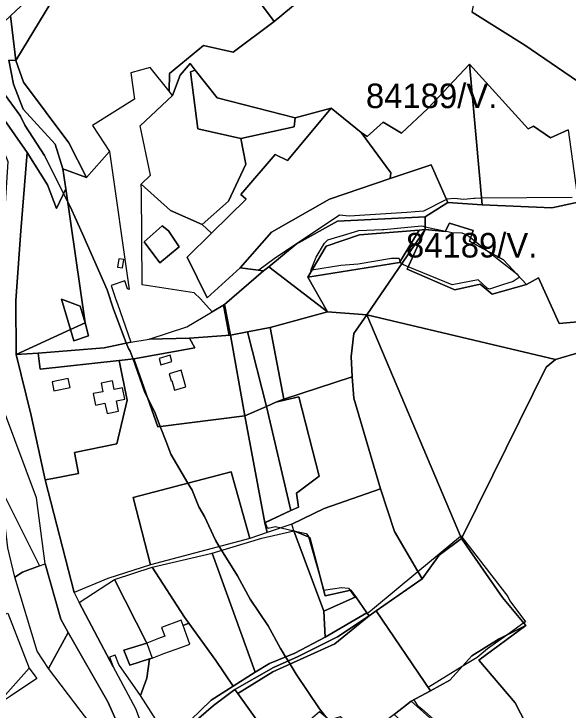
# Model space of a CAD drawing. Extents: x -477304 to -465429, y -1159113 to -1149210.
# Drawn here: x -471243.5 to -470904.7, y -1154554.9 to -1154129.5 of the extents above; entities that cross this region are included whole.
import ezdxf

# ---------------------------------------------------------------- set-up
doc = ezdxf.new("R2010")
doc.units = 0
for name, color, linetype in [('BPEJ_s', 7, 'Continuous'), ('PUPFL_s', 7, 'Continuous'), ('trav_porost_s', 7, 'Continuous'), ('voda_s', 7, 'Continuous'), ('zahrada_s', 7, 'Continuous')]:
    doc.layers.add(name, color=color, linetype=linetype)

msp = doc.modelspace()

# ---------------------------------------------------------------- linework, layer by layer
at = {"layer": 'BPEJ_s'}
for points in [[(-471250.16, -1154177.22), (-471239.75, -1154191.46), (-471239.45, -1154192.05), (-471236.78, -1154197.41), (-471224.67, -1154216.1), (-471213.11, -1154239.21), (-471210.63, -1154244.18), (-471209.16, -1154247.13), (-471205.29, -1154255.67), (-471200.77, -1154265.66), (-471186.42, -1154298.12), (-471182.59, -1154310.02), (-471174.77, -1154330.58), (-471173.46, -1154334.03), (-471172.4, -1154335.52), (-471170.67, -1154340.41), (-471163.68, -1154360.17), (-471161.72, -1154364.1), (-471157.52, -1154372.49)], [(-471147.54, -1154398.41), (-471150.25, -1154391.38), (-471154.02, -1154381.57), (-471157.52, -1154372.49), (-471161.72, -1154364.1), (-471163.68, -1154360.17), (-471170.67, -1154340.41), (-471172.4, -1154335.52), (-471173.46, -1154334.03), (-471174.77, -1154330.58), (-471182.59, -1154310.02), (-471186.42, -1154298.12), (-471200.77, -1154265.66), (-471205.29, -1154255.67), (-471209.16, -1154247.13), (-471210.63, -1154244.18), (-471213.11, -1154239.21), (-471224.67, -1154216.1), (-471236.78, -1154197.41), (-471239.45, -1154192.05), (-471239.75, -1154191.46), (-471250.16, -1154177.22)], [(-470902.12, -1154241.6), (-470957.66, -1154242.2), (-470961.62, -1154242.24), (-470962.24, -1154242.3), (-470968.42, -1154242.88), (-470974.37, -1154242.24), (-470978.62, -1154242.66), (-470979.11, -1154242.92), (-470993.07, -1154250.1), (-471003.33, -1154250.77), (-471038.53, -1154253.08), (-471044.48, -1154252.44), (-471084.43, -1154279.21), (-471093.72, -1154286.15), (-471090.83, -1154286.55), (-471114.82, -1154307.13), (-471115.56, -1154307.57), (-471115.24, -1154309.6), (-471112.04, -1154325.95), (-471111.12, -1154325.89), (-471100.75, -1154323.86), (-471089.11, -1154369.32), (-471074.22, -1154433.01), (-471089.79, -1154440.24), (-471088.89, -1154443.03), (-471088.04, -1154443.67), (-471083.58, -1154442.61), (-471080.05, -1154443.45), (-471072.26, -1154445.31), (-471064.88, -1154447.07), (-471063.61, -1154448.34), (-471063.54, -1154448.59), (-471063.42, -1154448.99), (-471054.29, -1154481.07), (-471054.15, -1154481.56), (-471043.21, -1154480), (-471038.96, -1154480.43), (-471037.96, -1154481.81), (-471034.97, -1154485.92), (-471034.55, -1154485.73), (-471027.64, -1154495.4), (-471027.39, -1154495.74), (-471024.3, -1154493.18), (-470996.58, -1154470.21), (-470970.5, -1154448.59), (-470970.32, -1154448.44), (-470969.53, -1154449.47), (-470941.64, -1154485.53), (-470940.37, -1154488.08), (-470930.79, -1154500.85), (-470931.81, -1154501.57), (-470942.25, -1154509.03), (-470953.97, -1154517.4), (-470960.34, -1154522.71), (-470969.36, -1154528.25), (-470990.22, -1154541.06), (-470988.87, -1154543.05), (-470999.03, -1154548.53), (-470996.89, -1154551.82), (-470994.13, -1154554.16), (-470942.52, -1154599.67)], [(-470902.12, -1154241.6), (-470957.66, -1154242.2), (-470961.62, -1154242.24), (-470962.24, -1154242.3), (-470968.42, -1154242.88), (-470974.37, -1154242.24), (-470978.62, -1154242.66), (-470979.11, -1154242.92), (-470993.07, -1154250.1), (-471003.33, -1154250.77), (-471038.53, -1154253.08), (-471044.48, -1154252.44), (-471084.43, -1154279.21), (-471093.72, -1154286.15), (-471090.83, -1154286.55), (-471114.82, -1154307.13), (-471115.56, -1154307.57), (-471115.24, -1154309.6), (-471112.04, -1154325.95), (-471111.12, -1154325.89), (-471100.75, -1154323.86), (-471089.11, -1154369.32), (-471074.22, -1154433.01), (-471089.79, -1154440.24), (-471088.89, -1154443.03), (-471088.04, -1154443.67), (-471083.58, -1154442.61), (-471080.05, -1154443.45), (-471072.26, -1154445.31), (-471064.88, -1154447.07), (-471063.61, -1154448.34), (-471063.54, -1154448.59), (-471063.42, -1154448.99), (-471054.29, -1154481.07), (-471054.15, -1154481.56), (-471043.21, -1154480), (-471038.96, -1154480.43), (-471037.96, -1154481.81), (-471034.97, -1154485.92), (-471034.55, -1154485.73), (-471027.64, -1154495.4), (-471027.39, -1154495.74), (-471024.3, -1154493.18), (-470996.58, -1154470.21), (-470970.5, -1154448.59), (-470970.32, -1154448.44), (-470969.53, -1154449.47), (-470941.64, -1154485.53), (-470940.37, -1154488.08), (-470930.79, -1154500.85), (-470931.81, -1154501.57), (-470942.25, -1154509.03), (-470953.97, -1154517.4), (-470960.34, -1154522.71), (-470969.36, -1154528.25)], [(-470992.03, -1154259.52), (-470979.64, -1154262.2), (-470979.28, -1154262.28), (-470975.64, -1154263.06), (-470969.69, -1154263.27), (-470966.29, -1154264.76), (-470964.24, -1154266.36), (-470953.68, -1154274.57), (-470937, -1154287.54), (-470935.69, -1154288.56), (-470935.22, -1154289.43), (-470934.86, -1154290.1), (-470934.65, -1154290.5), (-470938.25, -1154293.02), (-470944.8, -1154295.14), (-470952.69, -1154297.7), (-470954.18, -1154297.06), (-470959.7, -1154291.96), (-470975.64, -1154295.15), (-471002.45, -1154284.04), (-471005.39, -1154282.82), (-471006.32, -1154282.13), (-471007.09, -1154281.55), (-471007.38, -1154280.69), (-471007.94, -1154279), (-471012.61, -1154279), (-471033.01, -1154282.4), (-471043.64, -1154283.25), (-471061.35, -1154286.12), (-471061.91, -1154286.21), (-471058.72, -1154278.15), (-471053.62, -1154269.65), (-471052.85, -1154268.88), (-471051.5, -1154267.52), (-471039.87, -1154264), (-471032.58, -1154261.79), (-471018.11, -1154261.18), (-471017.29, -1154261.15), (-470994.34, -1154259.03), (-470993.28, -1154259.25), (-470992.03, -1154259.52)], [(-471157.52, -1154372.49), (-471154.02, -1154381.57), (-471150.25, -1154391.38), (-471147.54, -1154398.41), (-471137.1, -1154416.21), (-471134.58, -1154420.51), (-471130.33, -1154430.71), (-471126.93, -1154436.66), (-471120.34, -1154451.11), (-471117.91, -1154454.98), (-471116.5, -1154457.23), (-471106.74, -1154472.78), (-471099.09, -1154487.01), (-471088.04, -1154503.38), (-471080.6, -1154517.19), (-471079.58, -1154518.84), (-471077.39, -1154522.37), (-471075.85, -1154524.84), (-471074.63, -1154526.79), (-471070.83, -1154532.91), (-471056.59, -1154554.16), (-471051.91, -1154559.91)], [(-471051.91, -1154559.91), (-471056.59, -1154554.16), (-471070.83, -1154532.91), (-471074.63, -1154526.79), (-471075.85, -1154524.84), (-471077.39, -1154522.37), (-471079.58, -1154518.84), (-471080.6, -1154517.19), (-471088.04, -1154503.38), (-471099.09, -1154487.01), (-471106.74, -1154472.78), (-471116.5, -1154457.23), (-471117.91, -1154454.98), (-471120.34, -1154451.11), (-471126.93, -1154436.66), (-471130.33, -1154430.71), (-471134.58, -1154420.51), (-471137.1, -1154416.21), (-471147.54, -1154398.41)], [(-470969.36, -1154528.25), (-470990.22, -1154541.06), (-470988.87, -1154543.05), (-470999.03, -1154548.53), (-470996.89, -1154551.82), (-470994.13, -1154554.16), (-470942.52, -1154599.67)]]:
    msp.add_lwpolyline(points, dxfattribs=at)
msp.add_lwpolyline([(-470953.68, -1154274.57), (-470937, -1154287.54), (-470935.69, -1154288.56), (-470935.22, -1154289.43), (-470934.86, -1154290.1), (-470934.65, -1154290.5), (-470938.25, -1154293.02), (-470944.8, -1154295.14), (-470952.69, -1154297.7), (-470954.18, -1154297.06), (-470959.7, -1154291.96), (-470975.64, -1154295.15), (-471002.45, -1154284.04), (-471005.39, -1154282.82), (-471006.32, -1154282.13), (-471007.09, -1154281.55), (-471007.38, -1154280.69), (-471007.94, -1154279), (-471012.61, -1154279), (-471033.01, -1154282.4), (-471043.64, -1154283.25), (-471061.35, -1154286.12), (-471061.91, -1154286.21), (-471058.72, -1154278.15), (-471053.62, -1154269.65), (-471052.85, -1154268.88), (-471051.5, -1154267.52), (-471039.87, -1154264), (-471032.58, -1154261.79), (-471018.11, -1154261.18), (-471017.29, -1154261.15), (-470994.34, -1154259.03), (-470993.28, -1154259.25), (-470992.03, -1154259.52), (-470979.64, -1154262.2), (-470979.28, -1154262.28), (-470975.64, -1154263.06), (-470969.69, -1154263.27), (-470966.29, -1154264.76), (-470964.24, -1154266.36)], close=True, dxfattribs=at)
at = {"layer": 'PUPFL_s'}
for points in [[(-471133.73, -1154068.78), (-471113.71, -1154062.94), (-471058.58, -1154112.51), (-471084.46, -1154134.1), (-471109.57, -1154100.18)], [(-471141.37, -1154071.58), (-471152.99, -1154078.07), (-471214.04, -1154111.2), (-471242.22, -1154158.05), (-471245.46, -1154130.64), (-471223.32, -1154109.8), (-471174.31, -1154081.69), (-471162.36, -1154075.07), (-471148.95, -1154069.55), (-471143.43, -1154067.46)], [(-471152.99, -1154078.07), (-471141.37, -1154071.58), (-471133.73, -1154068.78), (-471109.57, -1154100.18), (-471084.46, -1154134.1), (-471109.51, -1154152.85), (-471127.48, -1154148.86), (-471148.27, -1154165.97), (-471148.66, -1154176.68), (-471160.1, -1154162.24), (-471172.05, -1154165.53), (-471169.71, -1154181.68), (-471195.39, -1154197.75), (-471185.03, -1154213.68), (-471199.15, -1154229.39), (-471209.97, -1154208.35), (-471237.66, -1154171.2), (-471242.22, -1154158.05), (-471214.04, -1154111.2)], [(-471222.84, -1154233.95), (-471235.39, -1154214.25), (-471274.59, -1154158.17), (-471245.46, -1154130.64), (-471242.22, -1154158.05), (-471246.53, -1154157.89), (-471243.82, -1154172.35), (-471237.82, -1154187.64), (-471218.19, -1154209.09), (-471213.66, -1154224.2), (-471211.77, -1154236.33), (-471217.44, -1154248.47)], [(-471243.82, -1154172.35), (-471246.53, -1154157.89), (-471242.22, -1154158.05), (-471237.66, -1154171.2), (-471209.97, -1154208.35), (-471199.15, -1154229.39), (-471213.66, -1154224.2), (-471218.19, -1154209.09), (-471237.82, -1154187.64)], [(-471017.69, -1154195.75), (-471006.52, -1154202.31), (-470990.38, -1154187.41), (-470964.95, -1154160.25), (-470957.3, -1154246.24), (-470978.27, -1154244.83), (-470988.47, -1154221.64), (-471013.47, -1154230.12), (-471013.09, -1154226.59), (-471031.21, -1154202.07), (-471027.58, -1154204.52)], [(-470914.58, -1154247.94), (-470957.3, -1154246.24), (-470964.95, -1154160.25), (-470929.09, -1154199.76), (-470925.89, -1154198.11), (-470915.42, -1154205.18), (-470904.59, -1154200.33), (-470898.55, -1154244.45)], [(-471131.02, -1154199.64), (-471135.49, -1154164.95), (-471132.64, -1154163.83), (-471119.29, -1154180.82), (-471071.52, -1154193.03), (-471072.07, -1154198.53), (-471104.85, -1154205.68)], [(-471090.83, -1154286.55), (-471105.25, -1154284.57), (-471086.04, -1154262.93), (-471050.58, -1154242.76), (-471013.47, -1154230.12), (-470988.47, -1154221.64), (-470978.27, -1154244.83), (-470992.1, -1154253.51), (-471045.73, -1154256.24), (-471070.96, -1154270.19), (-471087.74, -1154284.01)], [(-470992.1, -1154253.51), (-470992.01, -1154261.25), (-470995.8, -1154261.56), (-471032.25, -1154264.54), (-471052.56, -1154271.37), (-471063.85, -1154290.32), (-471051.87, -1154311.52), (-471087.74, -1154284.01), (-471070.96, -1154270.19), (-471045.73, -1154256.24)], [(-470977.27, -1154257.46), (-470962.74, -1154261.82), (-470964.89, -1154268.32), (-470944.27, -1154279.82), (-470930.07, -1154294.91), (-470951.09, -1154300.73), (-470958.42, -1154294.73), (-470973.86, -1154298.01), (-471003.15, -1154285.57), (-470992.01, -1154261.25), (-470979.79, -1154262.51)], [(-470992.01, -1154261.25), (-471027.72, -1154313.36), (-471051.87, -1154311.52), (-471063.85, -1154290.32), (-471007.8, -1154281.39), (-470995.8, -1154261.56)], [(-471063.85, -1154290.32), (-471052.56, -1154271.37), (-471032.25, -1154264.54), (-470995.8, -1154261.56), (-471007.8, -1154281.39)], [(-470910.08, -1154318.75), (-470894.24, -1154317.29), (-470887.88, -1154325.87), (-470897.05, -1154336.29), (-470912.45, -1154340.71), (-471027.72, -1154313.36), (-470992.01, -1154261.25), (-471003.15, -1154285.57), (-470973.86, -1154298.01), (-470958.42, -1154294.73), (-470951.09, -1154300.73), (-470930.07, -1154294.91), (-470922.73, -1154290.84)], [(-471051.87, -1154311.52), (-471086.8, -1154321.13), (-471100.75, -1154323.86), (-471111.12, -1154325.89), (-471114.82, -1154307.13), (-471090.83, -1154286.55), (-471087.74, -1154284.01)], [(-471160.84, -1154328.33), (-471137.78, -1154320.76), (-471122.35, -1154311.6), (-471114.82, -1154307.13), (-471111.12, -1154325.89), (-471136.15, -1154327.55)], [(-471078.49, -1154364.98), (-471086.8, -1154321.13), (-471051.87, -1154311.52), (-471027.72, -1154313.36), (-471035.65, -1154324.76), (-471037.25, -1154338.91), (-471036.71, -1154351.35)], [(-471037.25, -1154338.91), (-471035.65, -1154324.76), (-471027.72, -1154313.36), (-470969.85, -1154450.13), (-470983.47, -1154460.17), (-470993.98, -1154474.69), (-471010.73, -1154445.8), (-471019.35, -1154419.65), (-471035.68, -1154364.33), (-471036.71, -1154351.35)], [(-471027.72, -1154313.36), (-470912.45, -1154340.71), (-470918.21, -1154345.45), (-470950.81, -1154411.28), (-470969.85, -1154450.13)], [(-471083.29, -1154366.81), (-471089.11, -1154369.32), (-471100.75, -1154323.86), (-471086.8, -1154321.13), (-471078.49, -1154364.98)], [(-471069.6, -1154430.86), (-471070.76, -1154422.38), (-471056.88, -1154411.97), (-471069.25, -1154363.52), (-471083.29, -1154366.81), (-471078.49, -1154364.98), (-471036.71, -1154351.35), (-471035.68, -1154364.33), (-471019.35, -1154419.65), (-471053.9, -1154431.64), (-471073.52, -1154441.24), (-471088.66, -1154446.36), (-471090.13, -1154440.4), (-471074.22, -1154433.01)], [(-471070.76, -1154422.38), (-471069.6, -1154430.86), (-471074.22, -1154433.01), (-471089.11, -1154369.32), (-471083.29, -1154366.81), (-471069.25, -1154363.52), (-471056.88, -1154411.97)], [(-471072.26, -1154445.31), (-471073.52, -1154441.24), (-471053.9, -1154431.64), (-471019.35, -1154419.65), (-471010.73, -1154445.8), (-470993.98, -1154474.69), (-471022.13, -1154494.25), (-471026.36, -1154497.19), (-471027.64, -1154495.4), (-471034.55, -1154485.73), (-471037.43, -1154481.7), (-471053.27, -1154484.99), (-471062.52, -1154449.37)], [(-471053.27, -1154484.99), (-471037.43, -1154481.7), (-471034.55, -1154485.73), (-471054.11, -1154494.44), (-471072.26, -1154445.31), (-471062.52, -1154449.37)], [(-470988.87, -1154543.05), (-471022.13, -1154494.25), (-470993.98, -1154474.69), (-470983.47, -1154460.17), (-470969.85, -1154450.13), (-470944.72, -1154486.04), (-470930.49, -1154503.15), (-470946.89, -1154511.35), (-470963.5, -1154521.8), (-470976.95, -1154536.6)], [(-470976.95, -1154536.6), (-470963.5, -1154521.8), (-470946.89, -1154511.35), (-470930.49, -1154503.15), (-470959.36, -1154524.33), (-470937.08, -1154550.41), (-470927.27, -1154569.34), (-470930.42, -1154581.33), (-470941.7, -1154602.08), (-470947.9, -1154596.55), (-471000.71, -1154549.43), (-470988.87, -1154543.05)], [(-470947.9, -1154596.55), (-470955.72, -1154607.34), (-471011.08, -1154557.47), (-471000.71, -1154549.43)]]:
    msp.add_lwpolyline(points, close=True, dxfattribs=at)
for points in [[(-470904.59, -1154200.33), (-470915.42, -1154205.18), (-470925.89, -1154198.11), (-470929.09, -1154199.76), (-470964.95, -1154160.25), (-470990.38, -1154187.41), (-471006.52, -1154202.31), (-471017.69, -1154195.75), (-471027.58, -1154204.52), (-471031.21, -1154202.07), (-471049.55, -1154187.06), (-471071.52, -1154193.03), (-471119.29, -1154180.82), (-471132.64, -1154163.83), (-471135.73, -1154159.9), (-471141.92, -1154166.96), (-471146.49, -1154179.44), (-471148.66, -1154176.68), (-471148.27, -1154165.97), (-471127.48, -1154148.86), (-471109.51, -1154152.85), (-471084.46, -1154134.1), (-471058.58, -1154112.51)], [(-470963.33, -1154128.43), (-470931.14, -1154148.61), (-470862.81, -1154195.23)], [(-470894.24, -1154317.29), (-470910.08, -1154318.75), (-470922.73, -1154290.84), (-470930.07, -1154294.91), (-470944.27, -1154279.82), (-470964.89, -1154268.32), (-470962.74, -1154261.82), (-470977.27, -1154257.46), (-470979.79, -1154262.51), (-470992.01, -1154261.25), (-470992.1, -1154253.51), (-470978.27, -1154244.83), (-470957.3, -1154246.24), (-470914.58, -1154247.94), (-470898.55, -1154244.45)], [(-470927.27, -1154569.34), (-470937.08, -1154550.41), (-470959.36, -1154524.33), (-470930.49, -1154503.15), (-470944.72, -1154486.04), (-470969.85, -1154450.13), (-470950.81, -1154411.28), (-470918.21, -1154345.45), (-470912.45, -1154340.71), (-470897.05, -1154336.29)]]:
    msp.add_lwpolyline(points, dxfattribs=at)
at = {"layer": 'trav_porost_s'}
for points in [[(-470855.86, -1154225.36), (-470862.81, -1154195.23), (-470931.14, -1154148.61), (-470963.33, -1154128.43), (-470954.4, -1154084.07), (-470913.89, -1154103.96), (-470883.26, -1154122.96), (-470856.45, -1154152.24), (-470806.52, -1154188.68), (-470806.35, -1154199.55), (-470796.41, -1154231.06), (-470820.18, -1154240.45), (-470860.99, -1154251.65)], [(-471131.02, -1154199.64), (-471104.85, -1154205.68), (-471101.73, -1154221.38), (-471112.37, -1154244.03), (-471128.3, -1154258.13), (-471147.78, -1154249.72), (-471165.58, -1154233.45), (-471160.02, -1154227.96), (-471166.3, -1154198), (-471146.49, -1154179.44), (-471141.92, -1154166.96), (-471135.73, -1154159.9), (-471132.64, -1154163.83), (-471135.49, -1154164.95)], [(-471105.25, -1154284.57), (-471125.24, -1154303.02), (-471137.5, -1154278.13), (-471122.69, -1154263.58), (-471101.48, -1154242.73), (-471104.7, -1154239.85), (-471083.75, -1154215.52), (-471076.18, -1154219.03), (-471049.55, -1154187.06), (-471031.21, -1154202.07), (-471013.09, -1154226.59), (-471013.47, -1154230.12), (-471050.58, -1154242.76), (-471086.04, -1154262.93)], [(-471076.18, -1154219.03), (-471083.75, -1154215.52), (-471104.7, -1154239.85), (-471101.48, -1154242.73), (-471122.69, -1154263.58), (-471128.3, -1154258.13), (-471112.37, -1154244.03), (-471101.73, -1154221.38), (-471104.85, -1154205.68), (-471072.07, -1154198.53), (-471071.52, -1154193.03), (-471049.55, -1154187.06)], [(-471239.17, -1154262.14), (-471235.39, -1154214.25), (-471222.84, -1154233.95), (-471217.44, -1154248.47), (-471211.77, -1154236.33), (-471199.85, -1154318.29), (-471202.9, -1154308.09), (-471214.33, -1154303.88), (-471208.8, -1154322.38), (-471242.01, -1154337.56), (-471242.32, -1154304.56)], [(-471172, -1154329.98), (-471188.31, -1154333.53), (-471228.59, -1154336.82), (-471242.01, -1154337.56), (-471208.8, -1154322.38), (-471206.76, -1154329.19), (-471197.86, -1154326.11), (-471199.85, -1154318.29), (-471211.77, -1154236.33), (-471213.66, -1154224.2), (-471199.15, -1154229.39), (-471185.03, -1154213.68), (-471173.02, -1154297.82), (-471174.06, -1154297.55), (-471175.69, -1154292.65), (-471184.1, -1154295.45), (-471182.47, -1154300.35), (-471181.24, -1154304.05), (-471180.11, -1154306.6)], [(-471105.25, -1154284.57), (-471090.83, -1154286.55), (-471114.82, -1154307.13), (-471122.35, -1154311.6), (-471129.34, -1154303.62), (-471133.27, -1154299.95), (-471164.98, -1154295.12), (-471165.54, -1154237.52), (-471165.58, -1154233.45), (-471147.78, -1154249.72), (-471128.3, -1154258.13), (-471122.69, -1154263.58), (-471137.5, -1154278.13), (-471125.24, -1154303.02)], [(-471163.8, -1154268.76), (-471154.37, -1154281.66), (-471142.46, -1154271.88), (-471149.05, -1154262.06), (-471152.94, -1154259.04)], [(-471152.94, -1154259.04), (-471149.05, -1154262.06), (-471142.46, -1154271.88), (-471154.37, -1154281.66), (-471163.8, -1154268.76)], [(-471180.15, -1154284.18), (-471177.02, -1154284.64), (-471176.29, -1154279.63), (-471179.43, -1154279.18)], [(-471202.9, -1154308.09), (-471199.85, -1154318.29), (-471208.8, -1154322.38), (-471214.33, -1154303.88)], [(-471208.8, -1154322.38), (-471199.85, -1154318.29), (-471197.86, -1154326.11), (-471206.76, -1154329.19)], [(-471132.89, -1154333.54), (-471170.15, -1154340.36), (-471179.09, -1154341.2), (-471227.4, -1154346.52), (-471228.59, -1154336.82), (-471188.31, -1154333.53), (-471172, -1154329.98), (-471160.84, -1154328.33), (-471136.15, -1154327.55)], [(-471170.15, -1154340.36), (-471132.89, -1154333.54), (-471136.15, -1154327.55), (-471111.12, -1154325.89), (-471102.25, -1154375.16), (-471155.45, -1154381.75)], [(-471100.75, -1154323.86), (-471089.11, -1154369.32), (-471102.25, -1154375.16), (-471111.12, -1154325.89)], [(-471180.5, -1154392.12), (-471206.37, -1154397.41), (-471203.95, -1154410.39), (-471219.76, -1154413.33), (-471224.28, -1154414.16), (-471232.85, -1154374.93), (-471242.01, -1154337.56), (-471228.59, -1154336.82), (-471227.4, -1154346.52), (-471179.09, -1154341.2), (-471174.19, -1154365.59)], [(-471174.19, -1154365.59), (-471179.09, -1154341.2), (-471170.15, -1154340.36), (-471155.45, -1154381.75), (-471102.25, -1154375.16), (-471090.13, -1154440.4), (-471088.66, -1154446.36), (-471099.27, -1154450.03), (-471110.71, -1154409.25), (-471170.6, -1154425.05), (-471159.93, -1154466.13), (-471186.08, -1154474.49), (-471206.71, -1154483.08), (-471224.28, -1154414.16), (-471219.76, -1154413.33), (-471203.95, -1154410.39), (-471206.37, -1154397.41), (-471180.5, -1154392.12)], [(-471148, -1154338.11), (-471154.74, -1154340.03), (-471153.62, -1154343.88), (-471146.92, -1154341.94)], [(-471141.27, -1154347.27), (-471148.52, -1154349.36), (-471147.28, -1154353.76), (-471146.91, -1154353.6), (-471145.23, -1154359.46), (-471138.39, -1154357.47)], [(-471219.09, -1154359.82), (-471209.18, -1154357.87), (-471210.28, -1154352.33), (-471220.17, -1154354.27)], [(-471193.68, -1154368.5), (-471187.82, -1154367.37), (-471186.54, -1154373.71), (-471179.56, -1154372.31), (-471180.82, -1154365.94), (-471175.64, -1154364.91), (-471177.07, -1154357.92), (-471182.19, -1154358.96), (-471183.23, -1154353.74), (-471190.22, -1154355.14), (-471189.2, -1154360.34), (-471195.08, -1154361.49)], [(-471102.25, -1154375.16), (-471089.11, -1154369.32), (-471074.22, -1154433.01), (-471090.13, -1154440.4)], [(-471159.93, -1154466.13), (-471170.6, -1154425.05), (-471110.71, -1154409.25), (-471099.27, -1154450.03)], [(-471249.61, -1154435.1), (-471250.6, -1154421.16), (-471227.9, -1154466.8), (-471238.12, -1154470.58), (-471242.93, -1154473.69), (-471247.23, -1154455.65)], [(-471122.33, -1154459), (-471091.93, -1154449.79), (-471072.26, -1154445.31), (-471054.11, -1154494.44), (-471053.16, -1154510.25), (-471071.68, -1154520.03), (-471087.24, -1154526.4), (-471095.95, -1154531.66)], [(-471136.52, -1154501.85), (-471139.25, -1154498.08), (-471158.89, -1154467.5), (-471122.33, -1154459), (-471095.95, -1154531.66), (-471109.51, -1154540.17), (-471120.03, -1154524.63)], [(-471214.83, -1154499.36), (-471210.23, -1154507.44), (-471222.3, -1154529.54), (-471229.2, -1154518.77), (-471242.93, -1154473.69), (-471238.12, -1154470.58), (-471227.9, -1154466.8), (-471224.43, -1154465.52)], [(-471136.52, -1154501.85), (-471139.97, -1154503.22), (-471141.15, -1154500), (-471153.16, -1154504.37), (-471151.21, -1154509.72), (-471155.1, -1154511.13), (-471162.28, -1154513.94), (-471182.06, -1154475.15), (-471158.89, -1154467.5), (-471139.25, -1154498.08)], [(-471162.13, -1154535.32), (-471166.08, -1154546), (-471179.33, -1154527.1), (-471181.65, -1154521.27), (-471185.07, -1154522.6), (-471182.75, -1154528.43), (-471203.5, -1154489.12), (-471182.06, -1154475.15), (-471162.28, -1154513.94), (-471176.18, -1154518.22), (-471172.65, -1154527.43), (-471160.59, -1154523.59)], [(-471054.11, -1154494.44), (-471034.55, -1154485.73), (-471027.64, -1154495.4), (-471053.16, -1154510.25)], [(-471084.77, -1154528.87), (-471108.4, -1154542.31), (-471121.55, -1154552.01), (-471134.88, -1154563.6), (-471150.48, -1154570.22), (-471151.54, -1154568.57), (-471135.68, -1154561.29), (-471122.9, -1154548.84), (-471109.51, -1154540.17), (-471095.95, -1154531.66), (-471087.24, -1154526.4), (-471071.68, -1154520.03), (-471053.16, -1154510.25), (-471027.64, -1154495.4), (-471026.36, -1154497.19), (-471045.58, -1154510.12), (-471069.77, -1154522.09)], [(-471084.77, -1154528.87), (-471069.77, -1154522.09), (-471045.58, -1154510.12), (-471026.36, -1154497.19), (-471047.39, -1154514.46), (-471085.21, -1154531.58), (-471106.67, -1154544.73), (-471108.4, -1154542.31)], [(-471026.36, -1154497.19), (-471022.13, -1154494.25), (-470988.87, -1154543.05), (-471000.71, -1154549.43), (-471011.08, -1154557.47), (-471028.67, -1154571.09), (-471043.95, -1154559.03), (-471050.61, -1154560.99), (-471056.75, -1154555.93), (-471072.43, -1154569.43), (-471093.4, -1154563.27), (-471106.67, -1154544.73), (-471085.21, -1154531.58), (-471047.39, -1154514.46)], [(-471136.52, -1154501.85), (-471120.03, -1154524.63), (-471109.51, -1154540.17), (-471122.9, -1154548.84), (-471135.68, -1154561.29), (-471151.54, -1154568.57), (-471166.08, -1154546), (-471162.13, -1154535.32), (-471160.59, -1154523.59), (-471158.9, -1154523.05), (-471151.78, -1154520.39), (-471141.43, -1154516.63), (-471135.84, -1154514.6), (-471139.97, -1154503.22)], [(-471202.41, -1154555.68), (-471222.3, -1154529.54), (-471210.23, -1154507.44), (-471186.12, -1154549.79), (-471166.04, -1154594.44), (-471167.17, -1154598.51), (-471171.36, -1154595.96)], [(-471121.55, -1154552.01), (-471108.4, -1154542.31), (-471106.67, -1154544.73), (-471093.4, -1154563.27), (-471072.43, -1154569.43), (-471085.9, -1154581.02), (-471145.4, -1154585.28), (-471161.2, -1154574.78), (-471150.48, -1154570.22), (-471134.88, -1154563.6)]]:
    msp.add_lwpolyline(points, close=True, dxfattribs=at)
at = {"layer": 'voda_s'}
for points in [[(-471166.04, -1154594.44), (-471186.12, -1154549.79), (-471210.23, -1154507.44), (-471214.83, -1154499.36), (-471224.43, -1154465.52), (-471229.65, -1154425.15), (-471249.29, -1154372.87), (-471253.13, -1154339.41), (-471254.66, -1154328.21), (-471252.98, -1154312.86), (-471249.74, -1154264.19), (-471247.06, -1154219.81), (-471253.07, -1154205.28), (-471267.88, -1154188.73), (-471283.93, -1154167.61), (-471311.38, -1154132.49), (-471347.34, -1154086.84)], [(-471325.25, -1154096.8), (-471274.59, -1154158.17), (-471235.39, -1154214.25), (-471239.17, -1154262.14), (-471242.32, -1154304.56), (-471242.01, -1154337.56), (-471232.85, -1154374.93), (-471224.28, -1154414.16), (-471206.71, -1154483.08), (-471203.5, -1154489.12), (-471182.75, -1154528.43), (-471169.08, -1154553.98), (-471161.2, -1154574.78)]]:
    msp.add_lwpolyline(points, dxfattribs=at)
at = {"layer": 'zahrada_s'}
for points in [[(-471271.77, -1154504.23), (-471247.11, -1154495.67), (-471234.24, -1154529.24), (-471250.5, -1154547.57), (-471268.8, -1154524.05), (-471274.67, -1154524.19)], [(-471176.18, -1154518.22), (-471162.28, -1154513.94), (-471158.9, -1154523.05), (-471160.59, -1154523.59), (-471172.65, -1154527.43)], [(-471234.24, -1154529.24), (-471230.62, -1154533.85), (-471229.42, -1154535.48), (-471245.64, -1154546.42), (-471253.07, -1154551.22), (-471250.5, -1154547.57)]]:
    msp.add_lwpolyline(points, close=True, dxfattribs=at)

# ---------------------------------------------------------------- texts
at = {"layer": 'BPEJ_s'}
for p in [(-471028.27, -1154187.08), (-471003.8, -1154278.36)]:
    msp.add_text('84189/V.', height=15, dxfattribs=at).set_placement(p)

doc.saveas('drawing.dxf')
